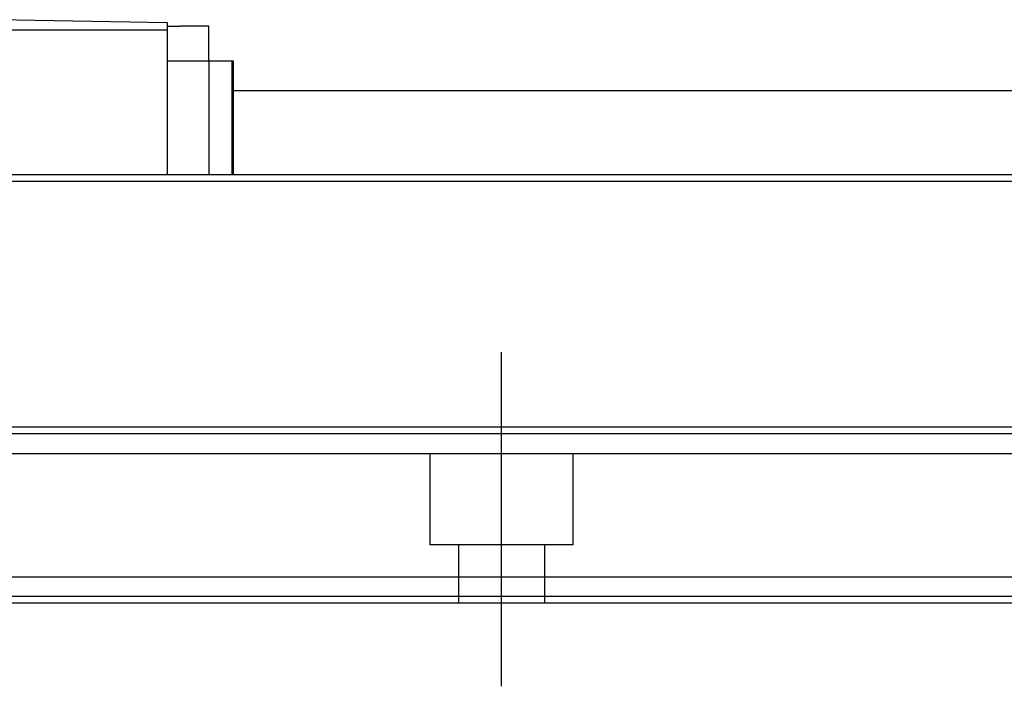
# Model space of a CAD drawing. Header units: millimetres. Extents: x -386 to 3135, y -1989 to 860.
# Tile 546 of 596: x 1757 to 1833, y -591 to -540. Entities that reach past the tile are written whole.
import ezdxf
from ezdxf.lldxf.tags import DXFTag

# ---------------------------------------------------------------- set-up
doc = ezdxf.new("R2010")
doc.units = ezdxf.units.MM
doc.layers.get('0').update_dxf_attribs({"linetype": 'CONTINUOUS'})
tags = doc.linetypes.add('DASHED', pattern=[25.72, 12.86, -12.86]).pattern_tags.tags
tags[6:7] = [DXFTag(74, 4), DXFTag(75, 0), DXFTag(340, '0'), DXFTag(46, 0.0), DXFTag(50, 0.0), DXFTag(44, 0.0), DXFTag(45, 0.0)]
tags[4:5] = [DXFTag(74, 4), DXFTag(75, 0), DXFTag(340, '0'), DXFTag(46, 0.0), DXFTag(50, 0.0), DXFTag(44, 0.0), DXFTag(45, 0.0)]

msp = doc.modelspace()

# ---------------------------------------------------------------- linework, layer by layer
at = {"linetype": 'Continuous'}
for p, q in [((1768.061, -539.832), (1754.811, -539.601)), ((1768.061, -540.401), (1768.061, -539.832)), ((1768.061, -540.101), (1769.061, -540.101)), ((1771.261, -540.101), (1769.061, -540.101)), ((1771.261, -542.801), (1771.261, -540.101)), ((1768.061, -540.401), (1666.561, -540.401)), ((1768.061, -551.551), (1768.061, -540.401)), ((1771.261, -542.801), (1768.061, -542.801)), ((1773.061, -542.801), (1771.261, -542.801)), ((1771.261, -542.801), (1771.261, -550.051)), ((1773.061, -551.551), (1773.061, -542.801)), ((1773.161, -542.801), (1773.061, -542.801)), ((1773.161, -551.551), (1773.161, -542.801)), ((1773.061, -545.051), (1888.552, -545.051)), ((1886.986, -551.551), (1623.811, -551.551)), ((1882.299, -571.001), (1623.811, -571.001)), ((1879.516, -582.551), (1623.811, -582.551)), ((1879.034, -584.551), (1623.811, -584.551))]:
    msp.add_line(p, q, dxfattribs=at)
msp.add_line((1535.811, -552.051), (2077.811, -552.051))
at = {"ltscale": 0.2}
msp.add_line((1793.811, -590.964), (1793.811, -565.214), dxfattribs=at)
at = {"linetype": 'DASHED'}
for p, q in [((1881.805, -573.051), (1623.811, -573.051)), ((1788.311, -580.051), (1788.311, -573.051)), ((1799.311, -573.051), (1799.311, -580.051)), ((1799.311, -580.051), (1788.311, -580.051)), ((1790.511, -584.551), (1790.511, -580.051)), ((1797.111, -580.051), (1797.111, -584.551)), ((1879.155, -584.051), (1623.811, -584.051))]:
    msp.add_line(p, q, dxfattribs=at)
at = {"linetype": 'Continuous'}
for points in [[(1771.261, -550.051), (1771.261, -551.551)], [(1882.179, -571.501), (1623.811, -571.501)]]:
    msp.add_open_spline(points, degree=1, dxfattribs=at)

doc.saveas('drawing.dxf')
